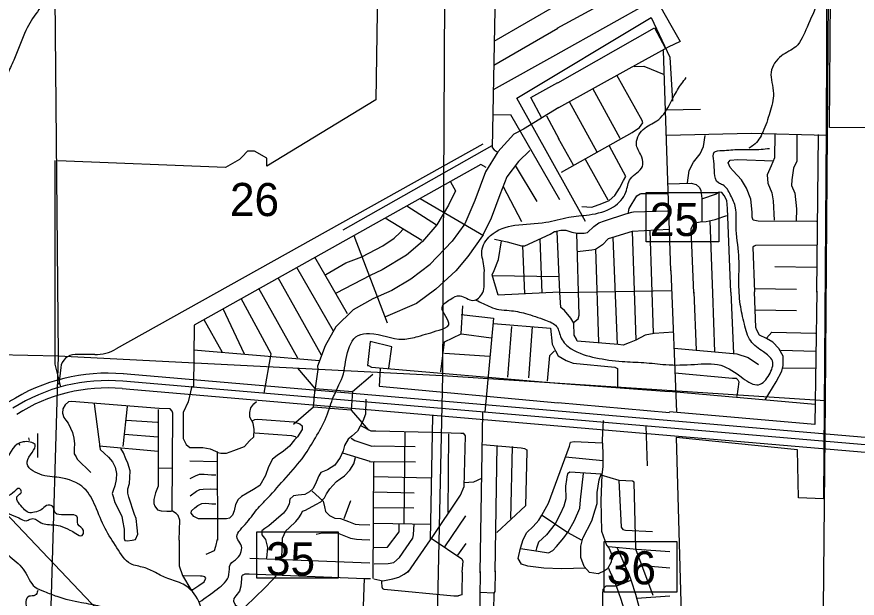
# Model space of a CAD drawing. Extents: x 408847 to 817539, y 923858 to 1151780.
# Drawn here: x 562155 to 573593, y 983871 to 991784 of the extents above; entities that cross this region are included whole.
import ezdxf

# ---------------------------------------------------------------- set-up
doc = ezdxf.new("R2010")
doc.units = 0
for name, color, linetype in [('Bridges', 7, 'Continuous'), ('Cities Incorporated Linear Boundaries', 7, 'Continuous'), ('Lakes and Ponds', 7, 'Continuous'), ('Level 12', 7, 'Continuous'), ('Level 43', 7, 'Continuous'), ('Level 6', 7, 'Continuous'), ('Local Roads Paved', 7, 'Continuous'), ('Narrow River Creek and Branch and Slough', 7, 'Continuous'), ('Section Lines', 7, 'Continuous'), ('Swamps', 7, 'Continuous'), ('Township  and Range lines', 7, 'Continuous'), ('US Routes Highway Center Lines', 7, 'Continuous')]:
    doc.layers.add(name, color=color, linetype=linetype)

msp = doc.modelspace()

# ---------------------------------------------------------------- linework, layer by layer
at = {"layer": 'Bridges'}
for p, q in [((566215, 986726), (565979, 987001)), ((566725, 986686), (567000, 986922)), ((566195, 986471), (565919, 986236)), ((566705, 986431), (566940, 986156))]:
    msp.add_line(p, q, dxfattribs=at)
msp.add_lwpolyline([(566215, 986726), (566725, 986686), (566705, 986431), (566195, 986471)], close=True, dxfattribs=at)
at = {"layer": 'Cities Incorporated Linear Boundaries'}
msp.add_lwpolyline([(573198, 997398), (573172, 990225), (573133, 985222), (572793, 985236), (572780, 985890), (571131, 986060), (571262, 981414), (565188, 981675), (561997, 985039), (561238, 985183), (561016, 984359), (560963, 983599), (560545, 983626), (560545, 983128), (558682, 983181), (558643, 981898), (549356, 982120)], dxfattribs=at)
at = {"layer": 'Lakes and Ponds'}
for points in [[(568248, 979360), (568273, 979429), (568270, 979635), (568256, 980001), (568262, 980474), (568391, 980857), (568089, 981229), (567437, 981780), (567139, 982181), (567022, 982404), (566751, 982439), (566567, 982562), (566106, 982595), (565844, 982612), (565553, 982628), (565372, 982854), (565071, 983204), (564733, 983545), (564632, 983826), (564421, 984061), (564210, 984138), (564044, 984219), (563883, 984289), (563707, 984338), (563518, 984557), (563357, 984820), (563225, 985124), (563074, 985365), (562733, 985513), (562467, 985558), (562296, 985726), (562403, 985962), (562241, 985999), (562004, 985748), (561828, 985590), (561651, 985811), (561545, 985990)], [(560998, 985635), (561094, 985463), (561173, 985372), (561255, 985332), (561341, 985312), (561455, 985287), (561592, 985245), (561732, 985180), (561880, 985119), (562053, 985021), (562183, 984964), (562281, 984926), (562339, 984948), (562409, 984947), (562466, 984909), (562646, 984870), (562744, 984854), (562878, 984799), (562959, 984751), (563043, 984725), (563063, 984791), (562986, 984881), (562972, 984987), (562878, 985006), (562796, 985006), (562677, 985034), (562641, 985123), (562559, 985131), (562489, 985075), (562397, 985043), (562313, 985038), (562245, 985092), (562178, 985174), (562158, 985253), (562218, 985320), (562194, 985362), (562098, 985299), (561996, 985257), (561862, 985266), (561791, 985324), (561677, 985455), (561574, 985611), (561508, 985709), (561406, 985893)], [(560998, 985635), (561094, 985463), (561173, 985372), (561255, 985332), (561341, 985312), (561455, 985287), (561592, 985245), (561732, 985180), (561880, 985119), (562053, 985021), (562183, 984964), (562281, 984926), (562339, 984948), (562409, 984947), (562466, 984909), (562646, 984870), (562744, 984854), (562878, 984799), (562959, 984751), (563043, 984725), (563063, 984791), (562986, 984881), (562972, 984987), (562878, 985006), (562796, 985006), (562677, 985034), (562641, 985123), (562559, 985131), (562489, 985075), (562397, 985043), (562313, 985038), (562245, 985092), (562178, 985174), (562158, 985253), (562218, 985320), (562194, 985362), (562098, 985299), (561996, 985257), (561862, 985266), (561791, 985324), (561677, 985455), (561574, 985611), (561508, 985709), (561406, 985893)], [(560686, 985316), (560787, 985152), (560902, 985055), (561242, 985054), (561581, 984920), (561852, 984643), (562067, 984436), (562262, 984239), (562401, 984025), (562532, 983962), (562700, 983897), (563037, 983814), (563287, 983765), (563578, 983690), (563810, 983559), (564005, 983330), (564114, 983165), (564199, 982969), (564361, 982576), (564433, 982418), (564622, 982195), (564737, 982080), (564862, 981892), (564884, 981807), (564678, 981858), (564507, 982059), (564400, 982266), (564312, 982194), (564369, 982016), (564466, 981823), (564600, 981714), (564723, 981618), (564979, 981241), (565187, 981050), (565579, 980786), (565872, 980681), (566056, 980530), (566356, 980267), (566612, 980134), (566889, 980080), (567198, 979961), (567500, 979816), (567844, 979486)]]:
    msp.add_spline(points, degree=3, dxfattribs=at)
at = {"layer": 'Level 12'}
for p, q in [((568496, 990052), (563508, 987263)), ((563216, 987187), (562951, 987187)), ((562753, 987010), (562726, 986781))]:
    msp.add_line(p, q, dxfattribs=at)
for points in [[(570720, 989391), (571711, 989391), (571711, 988723), (570720, 988723)], [(565421, 984775), (566527, 984775), (566527, 984145), (565421, 984145)], [(570148, 984641), (571140, 984641), (571140, 983955), (570148, 983955)]]:
    msp.add_lwpolyline(points, close=True, dxfattribs=at)
for centre, radius, start, end in [((563215, 987787), 600, 270.0378, 299.2114), ((562951, 986987), 200, 90.0378, 173.4295)]:
    msp.add_arc(centre, radius, start, end, dxfattribs=at)
at = {"layer": 'Level 6'}
for p, q in [((574859, 985960), (563605, 986924)), ((563588, 986725), (574854, 985760))]:
    msp.add_line(p, q, dxfattribs=at)
for centre, radius, start, end in [((563391, 984434), 2500, 85.0851, 122.5018), ((563391, 984433), 2300, 85.0841, 122.5009)]:
    msp.add_arc(centre, radius, start, end, dxfattribs=at)
at = {"layer": 'Local Roads Paved'}
for p, q in [((570549, 992571), (571057, 991671)), ((568653, 991453), (569531, 991960)), ((568647, 991126), (569518, 991628)), ((568641, 990795), (569531, 991291)), ((571057, 988327), (570957, 991324)), ((570366, 990129), (569993, 990807)), ((570054, 989941), (569675, 990628)), ((570987, 990518), (571462, 990527)), ((569362, 990436), (569531, 990123)), ((569733, 989766), (569529, 990129)), ((573060, 990180), (573039, 988035)), ((568622, 990029), (566591, 988879)), ((570204, 989287), (569896, 989841)), ((568940, 989759), (569231, 989270)), ((568773, 989473), (569025, 988996)), ((567465, 989213), (567865, 988952)), ((567643, 989313), (568507, 988808)), ((567169, 989047), (567669, 988744)), ((571586, 989009), (571624, 988021)), ((570528, 988862), (570582, 987387)), ((570820, 987479), (570774, 988876)), ((566744, 988809), (567196, 987620)), ((569274, 988762), (569301, 988023)), ((570266, 988782), (570325, 987326)), ((569037, 988671), (569063, 988012)), ((566209, 988515), (566652, 987746)), ((570033, 988624), (570071, 987354)), ((566464, 987507), (565965, 988372)), ((571058, 988330), (571133, 986406)), ((573039, 988372), (572473, 988381)), ((566303, 987178), (565713, 988231)), ((569534, 988244), (568629, 988259)), ((565978, 987140), (565450, 988084)), ((572193, 988085), (572765, 988077)), ((571370, 988034), (571400, 987248)), ((571624, 988021), (571650, 987225)), ((571874, 988034), (571907, 987201)), ((565256, 987193), (564964, 987811)), ((572203, 987797), (572765, 987788)), ((564699, 987663), (564951, 987219)), ((568838, 986878), (568894, 987571)), ((569168, 987565), (569118, 986872)), ((568207, 987471), (568613, 987415)), ((564561, 987252), (566277, 987107)), ((568588, 987159), (567976, 987203)), ((572552, 987247), (573027, 987234)), ((573027, 987001), (572577, 986997)), ((569518, 986797), (571032, 986686)), ((571029, 986689), (573019, 986514)), ((563656, 986482), (563598, 985937)), ((569517, 986536), (571040, 986399)), ((568460, 984215), (568496, 986405)), ((564072, 986262), (563644, 986291)), ((567436, 986134), (567423, 984893)), ((570715, 986215), (570736, 985671)), ((564077, 986062), (563623, 986099)), ((568031, 986109), (568023, 985039)), ((563277, 985945), (564077, 985874)), ((568664, 984231), (568693, 985951)), ((568880, 984956), (568901, 985934)), ((564884, 985866), (564888, 984663)), ((566586, 985850), (566961, 985734)), ((569625, 985793), (570133, 985747)), ((564509, 985741), (564876, 985733)), ((567007, 984140), (567015, 985726)), ((564272, 985641), (564089, 985637)), ((567014, 985526), (567790, 985510)), ((567013, 985318), (567565, 985306)), ((566611, 984955), (566703, 985201)), ((567012, 985106), (567557, 985102)), ((567981, 984569), (568268, 984993)), ((567015, 984893), (567794, 984881)), ((568156, 984456), (568272, 984614)), ((570483, 984198), (570329, 984552)), ((565329, 984418), (566961, 984351)), ((570682, 984314), (571044, 984285)), ((570245, 984198), (570212, 984277)), ((566882, 984144), (566869, 983756)), ((568643, 983939), (568468, 983951)), ((570592, 983873), (571044, 983902))]:
    msp.add_line(p, q, dxfattribs=at)
for points in [[(567095, 994228), (567040, 990656), (565559, 989749), (565559, 989862), (565391, 989955), (565297, 989955), (565222, 989880), (565222, 989880), (565185, 989843), (564997, 989731), (562712, 989824)], [(569506, 992584), (568675, 992590), (568625, 990004), (568650, 989973), (568694, 989948)], [(569509, 991630), (570707, 992284), (571053, 992271)], [(569521, 991284), (570820, 992009), (570845, 992017), (571044, 992009)], [(569517, 990887), (570832, 991636), (570978, 991361)], [(571057, 991671), (571183, 991446), (571021, 991372)], [(569531, 990548), (570487, 991082), (571024, 991374)], [(570558, 991107), (570691, 991111), (570965, 990999)], [(569567, 989671), (570528, 990208), (570632, 990279), (570674, 990341), (570666, 990374), (570320, 990989)], [(569299, 990406), (569150, 990685), (569518, 990892)], [(569531, 990548), (569050, 990254), (568919, 990186), (568700, 989948), (568532, 989673), (568388, 989286), (568251, 988968), (568082, 988730), (567776, 988412)], [(568644, 990448), (568875, 990454), (569543, 989299)], [(570996, 990173), (572149, 990198), (573181, 990173)], [(571283, 989526), (571304, 989692), (571366, 989805), (571454, 989921), (571499, 990021), (571524, 990167)], [(572473, 990188), (572465, 989863), (572423, 989755), (572369, 989634), (572378, 989518), (572432, 989388), (572448, 989280), (572461, 989014)], [(572769, 990180), (572773, 989817), (572727, 989722), (572702, 989563), (572698, 989488), (572744, 989384), (572765, 989172), (572761, 989001)], [(569846, 989200), (569979, 989192), (570116, 989242), (570216, 989283), (570295, 989350), (570358, 989450), (570412, 989554), (570445, 989612), (570220, 990025)], [(569137, 989963), (568981, 989813), (568825, 989607), (568731, 989363), (568613, 989045), (568494, 988801), (568294, 988520), (568132, 988326), (567857, 988076), (567595, 987883), (567171, 987702)], [(562675, 989830), (562675, 987057), (562752, 986747)], [(568544, 989732), (568469, 989775), (564567, 987589), (564559, 986742)], [(573039, 988997), (572244, 989001), (572178, 989018), (572165, 989055), (572165, 989126), (572145, 989301), (572086, 989451), (572016, 989563), (571903, 989688), (571862, 989734), (571837, 989797), (571866, 989834), (571966, 989842), (572453, 989822)], [(568057, 989539), (568126, 989414), (568032, 989220), (567870, 988952), (567676, 988727), (567458, 988540), (567127, 988340), (566965, 988265), (566503, 988021)], [(571017, 989509), (571333, 989518), (571400, 989501), (571445, 989463), (571466, 989422), (571479, 989309), (571479, 989001)], [(570474, 989103), (570491, 989174), (570595, 989349), (570637, 989374), (570653, 989378), (571020, 989378)], [(571874, 988035), (571828, 989176), (571820, 989284), (571782, 989351), (571749, 989393), (571712, 989397), (571674, 989372), (571474, 989301)], [(569496, 988866), (569559, 988882), (569629, 988882), (569708, 988853), (569783, 988837), (569875, 988837), (569921, 988849), (570008, 988928), (570075, 988982), (570154, 989007), (570445, 989103), (570524, 989124), (570549, 989128), (571011, 989141)], [(571370, 988023), (571333, 988897), (571370, 988976), (571454, 988993), (571537, 988997), (571658, 989026), (571820, 989080)], [(566362, 988278), (566633, 988436), (566849, 988519), (567136, 988669), (567290, 988769), (567373, 988848), (567407, 988890)], [(568656, 988758), (568831, 988721), (569025, 988665), (569069, 988665), (569412, 988827), (569474, 988864), (569506, 988864), (569543, 988034), (568706, 987996), (568625, 988271), (568650, 988333), (568713, 988483), (568750, 988733)], [(571032, 988891), (570528, 988862), (570250, 988774), (570204, 988762), (570125, 988682), (570029, 988616), (569983, 988608), (569783, 988583)], [(569733, 987625), (569796, 987675), (569808, 987725), (569775, 988837)], [(573035, 988676), (572207, 988672), (572190, 988664), (572174, 988647), (572194, 988042)], [(567782, 988414), (567520, 988214), (567258, 988058), (567002, 987945), (566734, 987795), (566496, 987564), (566353, 987308), (566247, 987027), (566253, 986983), (566197, 986602)], [(571091, 987490), (570828, 987475), (570707, 987450), (570578, 987383), (570491, 987346), (570408, 987317), (570341, 987325), (569783, 987371), (569771, 987396), (569742, 987450), (569738, 987616), (569696, 987683), (569609, 987787), (569559, 987829), (569546, 988033), (571069, 988058)], [(565521, 986660), (565616, 987197), (565211, 987950)], [(573044, 988051), (573014, 986235), (571037, 986406)], [(572340, 986572), (572490, 986818), (572569, 986960), (572586, 987039), (572586, 987164), (572527, 987268), (572444, 987355), (572357, 987405), (572265, 987451), (572228, 987518), (572211, 987555), (572194, 988042)], [(567926, 986953), (567976, 987359), (568201, 987471), (568226, 987852)], [(568201, 987734), (568644, 987684), (568524, 986403)], [(568644, 987609), (569418, 987546), (569443, 987328), (569487, 987240), (569524, 987172)], [(572357, 987409), (572432, 987493), (573027, 987476)], [(567220, 987003), (567258, 987290), (566965, 987365), (566927, 987040), (566940, 987040), (566983, 987015), (569518, 986797)], [(571100, 987276), (571953, 987197), (572111, 987147), (572249, 987051)], [(569380, 986824), (569409, 987174), (569475, 987240)], [(569524, 987172), (569634, 987107), (569729, 987069), (570295, 987015), (570329, 986999), (570329, 986999), (570329, 986753)], [(567102, 986997), (567089, 986759), (569524, 986528)], [(571112, 986939), (571895, 986868), (571945, 986864), (571970, 986843), (571982, 986814), (571953, 986618)], [(564536, 986755), (564487, 986542), (564418, 986399), (564418, 986043), (564462, 985961), (564512, 985924), (564599, 985924), (564686, 985924), (564786, 985905), (564861, 985874), (564892, 985855), (564930, 985843), (564974, 985843), (565011, 985843), (565111, 985880), (565254, 985936), (565323, 986011), (565379, 986068), (565386, 986168), (565373, 986255), (565329, 986336), (565329, 986399), (565342, 986461), (565379, 986517), (565417, 986549)], [(566907, 986579), (566903, 986375), (566865, 986279), (566794, 986146), (566715, 986075), (566665, 986034), (566616, 985950), (566599, 985875), (566557, 985784), (566482, 985680), (566382, 985617), (566291, 985580), (566266, 985538), (566228, 985451), (566187, 985363), (566137, 985317), (566074, 985284), (565983, 985272), (565920, 985263), (565870, 985217), (565862, 985151), (565825, 985084), (565787, 985030), (565587, 984855), (565529, 984822), (565492, 984789), (565492, 984734), (565525, 984689), (565538, 984668), (565567, 984559), (565554, 984418)], [(564364, 984663), (564372, 984933), (564351, 984996), (564322, 985025), (564276, 985054), (564268, 985058), (564281, 986391), (564268, 986416), (564243, 986449), (564093, 986453), (562899, 986549), (562861, 986545), (562815, 986503), (562782, 986449), (562778, 986391), (562795, 986332), (562824, 986295), (562853, 986253), (562886, 986187), (562915, 986128), (562932, 986049), (562940, 985970), (562936, 985908), (562936, 985837), (562961, 985795), (562978, 985762), (563161, 985583)], [(563207, 986516), (563290, 985895), (563344, 985845), (563402, 985791), (563456, 985729), (563494, 985654), (563511, 985570), (563506, 985487), (563490, 985400), (563465, 985337), (563452, 985295), (563465, 985254), (563490, 985175), (563585, 984987), (563594, 984929), (563615, 984812), (563615, 984683), (563627, 984658), (563656, 984650), (563727, 984663), (563773, 984671), (563802, 984742), (563794, 984829), (563781, 984954), (563756, 985012), (563681, 985246), (563665, 985300), (563665, 985358), (563689, 985433), (563694, 985512), (563698, 985604), (563665, 985708), (563640, 985770), (563606, 985849), (563573, 985908)], [(564081, 986441), (564081, 985396), (564043, 985304), (564018, 985216), (564022, 985162), (564035, 985125), (564072, 985075), (564118, 985062), (564197, 985054), (564260, 985054)], [(567482, 984227), (567785, 984664), (567815, 986351)], [(565363, 986287), (565396, 986303), (565433, 986307), (565925, 986270), (566008, 986245), (566037, 986216), (566041, 986166), (565975, 986066), (565933, 986028), (565866, 985941), (565783, 985874), (565700, 985812), (565637, 985762), (565579, 985658), (565542, 985541), (565463, 985404), (565375, 985350), (565292, 985300), (565213, 985254), (565167, 985216), (565130, 985146), (565113, 985058), (565092, 985000), (565051, 984962), (565009, 984950), (564934, 984950), (564630, 984950), (564564, 984983), (564530, 985029), (564534, 985058), (564576, 985100), (564618, 985133), (564672, 985158), (564726, 985166), (564809, 985154), (564863, 985154)], [(570137, 986288), (570120, 986026), (570133, 985855), (570129, 985664), (570116, 985551), (570104, 985201), (570112, 984785), (570179, 984593), (570212, 984556), (570254, 984460), (570245, 984360), (570195, 984273), (570154, 984244), (570066, 984202), (569950, 984223), (569879, 984302), (569833, 984427), (569833, 984581), (569858, 984689), (569979, 984922), (570025, 985072), (570054, 985160), (570054, 985310), (570079, 985480), (570108, 985560), (569683, 985585), (569650, 985564), (569642, 985522), (569638, 985485), (569621, 985397), (569629, 985222), (569600, 985122), (569550, 985014), (569484, 984885), (569363, 984735), (569255, 984635), (569226, 984552), (569217, 984514)], [(565396, 986120), (565895, 986087), (565945, 986074), (565958, 986058)], [(566832, 986222), (566974, 986151), (567040, 986151), (567806, 986130)], [(567790, 984668), (568193, 985272), (568243, 985393), (568260, 986080), (568239, 986113), (568198, 986113), (567810, 986126)], [(566707, 986051), (566757, 986018), (566986, 985939), (567020, 985947), (567577, 985934)], [(569897, 984282), (569567, 984269), (569326, 984281), (569109, 984306), (569022, 984335), (568980, 984410), (569009, 984552), (569047, 984668), (569097, 984764), (569184, 984848), (569259, 984931), (569301, 985002), (569392, 985164), (569675, 985939), (569692, 985993), (569742, 986005), (570124, 985984)], [(568493, 985964), (569018, 985918), (569067, 985909), (569097, 985889), (569097, 985872), (569080, 985127), (568689, 984764)], [(565762, 984414), (565771, 984689), (565816, 984789), (565862, 984830), (565954, 984913), (565995, 984963), (566024, 985013), (566045, 985055), (566083, 985068), (566224, 985147), (566295, 985184), (566341, 985238), (566370, 985292), (566416, 985359), (566457, 985405), (566507, 985459), (566557, 985496), (566616, 985538), (566686, 985613), (566740, 985700), (566765, 985788)], [(566957, 985730), (566982, 985726), (567020, 985730), (567582, 985726)], [(564514, 985500), (564589, 985537), (564643, 985558), (564705, 985558), (564805, 985550), (564863, 985550)], [(569009, 984548), (569251, 984510), (569392, 984489), (569450, 984519), (569500, 984573), (569600, 984693), (569658, 984773), (569746, 984927), (569817, 985097), (569829, 985210), (569867, 985568)], [(570816, 983906), (570578, 984539), (570558, 985451), (570533, 985464), (570354, 985472), (570108, 985547)], [(568239, 985447), (568377, 985455), (568485, 985505)], [(570349, 985476), (570379, 984839), (570404, 984806), (570441, 984798), (570807, 984777)], [(564514, 985266), (564601, 985329), (564647, 985350), (564693, 985354), (564788, 985358), (564872, 985354)], [(566170, 985334), (566324, 985192), (566341, 985113), (566357, 985051), (566412, 984997), (566482, 984959), (566561, 984955), (566670, 984913), (566761, 984880), (566815, 984872), (566961, 984868)], [(569305, 985002), (569654, 984764), (569837, 984664)], [(567015, 984560), (567199, 984564), (567357, 984773), (567357, 984872)], [(567020, 984339), (567211, 984344), (567286, 984356), (567365, 984423), (567544, 984689), (567552, 984735), (567565, 984885)], [(566228, 984743), (566312, 984759), (566516, 984759), (566695, 984689), (566778, 984676), (566849, 984668), (566961, 984664)], [(564364, 984663), (564364, 984310), (564410, 984181), (564526, 983990), (564551, 983990), (564634, 984044), (564705, 984094), (564726, 984144), (564713, 984160), (564680, 984173), (564655, 984173), (564426, 984177)], [(564884, 984673), (564859, 984573), (564842, 984514), (564730, 984464)], [(567810, 984681), (568214, 984406), (568227, 984377), (568214, 984227)], [(570208, 984573), (570595, 984539), (571044, 984506)], [(565229, 984189), (565213, 984164), (565213, 984135), (565205, 984035), (565184, 983969), (565138, 983902), (565109, 983865), (565105, 983831), (565125, 983781), (565205, 983727), (565246, 983723), (565267, 983756), (565529, 984010), (565633, 984119), (565683, 984177)], [(565225, 984185), (565263, 984201), (565317, 984201), (566894, 984139), (566969, 984139)], [(566965, 983611), (567082, 983555), (567149, 983526), (568393, 983435), (568435, 983464), (568456, 983510), (568468, 984234)], [(567015, 984134), (567136, 984109), (567274, 984134), (567353, 984159), (567428, 984197), (567473, 984230), (567486, 984243)], [(568218, 984226), (568214, 983943), (568214, 983918), (568164, 983905), (568160, 983901), (568102, 983901), (567153, 983989), (567136, 983997), (567128, 984022), (567124, 984093), (567124, 984113)], [(568439, 983455), (568468, 983426), (568506, 983418), (568547, 983418), (568601, 983422), (568626, 983435), (568643, 983468), (568651, 983939), (568664, 983964), (568668, 984243)], [(570245, 984201), (570312, 984039), (570374, 983859), (570412, 983739), (570437, 983618), (570458, 983497), (570462, 983422), (570495, 983260), (570495, 983131), (570499, 982964), (570491, 982789), (570483, 982627), (570458, 982439), (570416, 982246)], [(570441, 981398), (570499, 981727), (570645, 982240), (570699, 982502), (570724, 982748), (570716, 983035), (570691, 983410), (570632, 983735), (570578, 983922), (570520, 984101), (570483, 984209)], [(570508, 984113), (570316, 984034), (570170, 984034), (570133, 983989), (570125, 983934), (570125, 983418), (570154, 983389), (570195, 983381), (570466, 983422)]]:
    msp.add_lwpolyline(points, dxfattribs=at)
at = {"layer": 'Narrow River Creek and Branch and Slough'}
for p, q in [((573215, 990277), (573351, 1005530)), ((574849, 990261), (573215, 990277)), ((566493, 986673), (566540, 986773)), ((566382, 986380), (566418, 986483))]:
    msp.add_line(p, q, dxfattribs=at)
msp.add_lwpolyline([(569894, 988998), (568962, 990677), (570787, 991773), (571042, 991234), (571080, 990635)], dxfattribs=at)
for points in [[(563733, 996376), (563531, 996316), (563430, 996088), (563394, 995956), (563407, 995774), (563422, 995610), (563403, 995366), (563351, 995282), (563377, 995156), (563382, 995030), (563258, 994866), (563183, 994780), (563374, 994613), (563395, 994363), (563291, 994145), (563150, 993976), (563046, 993876), (563065, 993716), (563094, 993548), (563013, 993188), (562950, 993010), (562856, 992882), (562669, 992697), (562575, 992539), (562568, 992301), (562569, 992181), (562513, 991981), (562350, 991729), (562279, 991599), (562134, 991241), (562045, 991046), (561923, 990848), (561754, 990638), (561675, 990439), (561539, 989975), (561447, 989813), (561343, 989711), (561178, 989664), (561042, 989542), (561237, 989413), (561410, 989221), (561479, 988942), (561381, 988818), (561189, 988783), (561024, 988890), (560912, 988954), (560568, 988910)], [(573086, 992663), (573133, 992411), (573098, 992195), (573052, 991991), (572910, 991643), (572757, 991377), (572561, 991252), (572422, 991032), (572453, 990742), (572404, 990482), (572309, 990216), (572182, 990038), (572118, 989996)], [(566540, 986773), (566575, 986847), (566646, 987175), (566801, 987447), (566957, 987474), (567410, 987396), (567616, 987434), (567904, 987521), (568034, 987592), (567943, 987827), (568054, 987938), (568188, 987988), (568363, 987923), (568496, 988031), (568516, 988237), (568517, 988365), (568484, 988595), (568603, 988807), (568935, 988946), (569355, 988988), (569667, 989057), (569943, 989090), (570275, 989197), (570445, 989398), (570508, 989580), (570669, 989746), (570661, 989874), (570590, 990034), (570679, 990250), (570867, 990368), (571032, 990575), (571148, 990791), (571265, 990956)], [(568404, 987929), (568603, 987836), (568716, 987800), (568858, 987787), (569078, 987746), (569351, 987655), (569501, 987570), (569564, 987412), (569701, 987265), (570035, 987144), (570392, 987093), (570688, 987078), (570986, 987050), (571377, 987053), (571735, 987042), (572034, 986868), (572251, 986777), (572394, 986911), (572438, 987101), (572317, 987223), (572144, 987372), (572057, 987603), (572002, 987869), (571983, 988190), (571981, 988538), (571946, 988932), (571937, 989185), (571870, 989357), (571763, 989495), (571703, 989524), (571651, 989656), (571642, 989820), (571647, 989940), (571753, 989964), (571982, 989979), (572168, 989976), (572400, 989993)], [(566418, 986483), (566466, 986615), (566493, 986673)], [(564643, 983821), (564883, 983995), (565043, 984193), (565062, 984333), (565156, 984416), (565205, 984604), (565153, 984687), (565262, 984874), (565424, 985078), (565569, 985234), (565820, 985515), (566065, 985808), (566220, 986056), (566365, 986333), (566382, 986380)], [(562441, 983974), (562404, 983911), (562324, 983897), (562290, 983709), (562393, 983452), (562512, 983246), (562767, 983110), (563040, 983063), (563346, 982908), (563593, 982833), (563753, 982943), (563967, 982940), (564221, 982877)]]:
    msp.add_spline(points, degree=3, dxfattribs=at)
at = {"layer": 'Section Lines'}
for p, q in [((562668, 992448), (562719, 987171)), ((567977, 992241), (567951, 986903)), ((557358, 987271), (562719, 987171)), ((562719, 987171), (562558, 981789)), ((562719, 987171), (567950, 986903)), ((567950, 986903), (567830, 981612)), ((567951, 986903), (573156, 986563))]:
    msp.add_line(p, q, dxfattribs=at)
at = {"layer": 'Swamps'}
for p, q in [((562435, 986114), (562435, 985788)), ((562314, 986054), (562322, 986016)), ((562181, 985981), (562192, 985952))]:
    msp.add_line(p, q, dxfattribs=at)
at = {"layer": 'Township  and Range lines'}
for points in [[(573196, 992036), (573156, 986563)], [(573156, 986563), (573106, 981366)]]:
    msp.add_lwpolyline(points, dxfattribs=at)
at = {"layer": 'US Routes Highway Center Lines'}
msp.add_line((574857, 985860), (563597, 986825), dxfattribs=at)
msp.add_arc((563391, 984433), 2400, 85.0841, 122.5009, dxfattribs=at)

# ---------------------------------------------------------------- texts
at = {"layer": 'Level 43'}
for s, p in [('26', (565055, 989074)), ('25', (570770, 988803)), ('35', (565545, 984184)), ('36', (570184, 984062))]:
    msp.add_text(s, height=450, rotation=359.7207, dxfattribs=at).set_placement(p)

doc.saveas('drawing.dxf')
